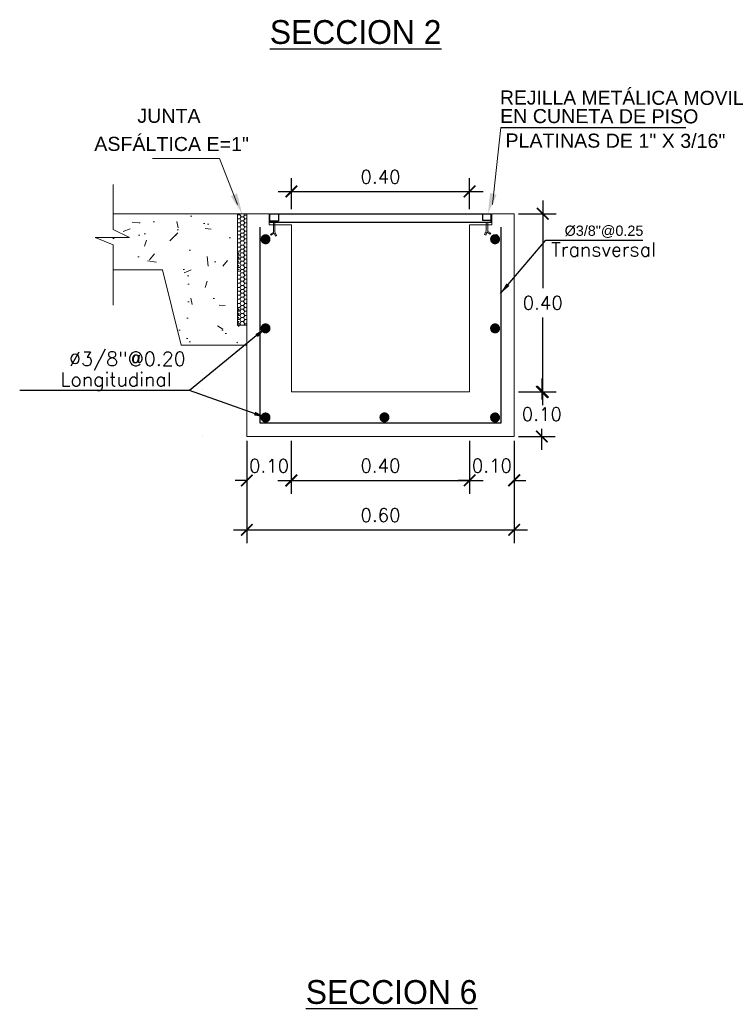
# Model space of a CAD drawing. Header units: millimetres. Extents: x -8931983 to 9630244, y 4 to 18563053.
# Tile 320 of 329: x 349714.82 to 349716.4, y 9282022.14 to 9282024.35. Entities that reach past the tile are written whole.
import ezdxf

# ---------------------------------------------------------------- set-up
doc = ezdxf.new("R2010")
doc.units = ezdxf.units.MM
doc.linetypes.add('ACAD_ISO02W100', pattern=[15, 12, -3])
doc.linetypes.add('DASHED2', pattern=[0.375, 0.25, -0.125])
for name, color, linetype, lineweight in [('0.2', 32, 'ACAD_ISO02W100', 0), ('cotas', 1, 'Continuous', 15), ('linea fina 01', 189, 'Continuous', 0), ('PROYECCIONES-INT', 1, 'DASHED2', 5), ('TEXTO', 255, 'Continuous', 5)]:
    doc.layers.add(name, color=color, linetype=linetype, lineweight=lineweight)
for name, color, linetype in [('ELEVACION-02', 2, 'Continuous'), ('ELEVACION-03', 3, 'Continuous'), ('TEX', 3, 'Continuous')]:
    doc.layers.add(name, color=color, linetype=linetype)
doc.styles.add('COTAS', font='arial.ttf')
doc.styles.add('MtXpl_Arial_Black', font='txt')
doc.styles.add('ROMANS', font='ROMANS.shx')
doc.styles.add('ROMANS-DIM', font='romans.shx')
doc.styles.add('VANO', font='swissl.ttf', dxfattribs={"height": 0.2})
doc.dimstyles.new('1-25V', dxfattribs={"dimscale": 0.2, "dimtxt": 0.18, "dimasz": 0.13, "dimexe": 0.18, "dimexo": 0.15, "dimgap": 0.1, "dimtad": 0, "dimtih": 1, "dimtoh": 1, "dimzin": 0, "dimdsep": 46, "dimtxsty": 'COTAS', "dimcen": 0.09, "dimadec": 0, "dimazin": 0, "dimtfac": 1, "dimtmove": 2, "dimatfit": 3, "dimfxl": 1, "dimtolj": 1, "dimtzin": 0, "dimarcsym": 0})
doc.dimstyles.new('20_METRIC  ARCHITECTURAL', dxfattribs={"dimscale": 0.2, "dimtxt": 0.03, "dimasz": 0.13, "dimexe": 0.15, "dimexo": 0.05, "dimgap": 0.09, "dimtad": 1, "dimtih": 1, "dimtoh": 1, "dimzin": 0, "dimdsep": 46, "dimtxsty": 'ROMANS-DIM', "dimblk": 'ARCHTICK', "dimcen": 2, "dimdle": 0.15, "dimclrd": 9, "dimclre": 9, "dimadec": 0, "dimazin": 0, "dimtfac": 1, "dimtix": 1, "dimtofl": 0, "dimtmove": 0, "dimatfit": 3, "dimfxl": 1, "dimfrac": 2, "dimtolj": 1, "dimtzin": 0, "dimarcsym": 0})

# ---------------------------------------------------------------- blocks, each defined once
blk = doc.blocks.new('TEXTO 2')
at = {"color": 172}
blk.add_line((0.0287838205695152, 0.1938861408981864), (0.4438699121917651, 0.1938861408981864), dxfattribs=at)
at = {"layer": 'linea fina 01', "ltscale": 0.1}
blk.add_line((0.0100357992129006, 0.0209258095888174), (0.0287838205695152, 0.1938861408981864), dxfattribs=at)
blk.add_solid([(0.0195963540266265, 0.042733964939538), (0, 0), (0.0046774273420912, 0.0467795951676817)], dxfattribs=at)
at = {"layer": '0.2', "color": 251, "true_color": 0x636466, "style": 'VANO'}
for s, height, oblique, p in [('REJILLA METÁLICA MOVIL', 0.0315000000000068, 359.9999999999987, (0.0269306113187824, 0.245234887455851, 3120.62335572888)), ('EN CUNETA DE PISO', 0.0314999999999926, 359.9999999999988, (0.0272835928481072, 0.2037045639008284, 3120.62335572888)), ('PLATINAS DE 1" X 3/16"', 0.0315000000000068, 359.9999999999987, (0.0392951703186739, 0.1487344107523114, -5186.962977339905))]:
    blk.add_text(s, height=height, rotation=359.8799999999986, dxfattribs=dict(at, oblique=oblique)).set_placement(p)
blk = doc.blocks.new('_ArchTick')
at = {"color": 0, "linetype": 'ByBlock', "const_width": 0.15}
blk.add_lwpolyline([(-0.5, -0.5), (0.5, 0.5)], dxfattribs=at)
blk = doc.blocks.new('*D3234')
at = {"color": 9, "lineweight": -2, "transparency": 16777216}
for p, q in [((349715.4264358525, 9282023.920063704), (349715.4264358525, 9282023.9901195)), ((349715.8264357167, 9282023.920063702), (349715.8264357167, 9282023.9901195)), ((349715.3964358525, 9282023.9601195), (349715.8564357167, 9282023.9601195))]:
    blk.add_line(p, q, dxfattribs=at)
at = {"layer": 'Defpoints', "color": 0, "lineweight": 30, "transparency": 16777216}
for p in [(349715.8264357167, 9282023.9601195), (349715.4264358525, 9282023.910063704), (349715.8264357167, 9282023.910063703)]:
    blk.add_point(p, dxfattribs=at)
at = {"color": 9, "lineweight": -2, "transparency": 16777216, "xscale": 0.026, "yscale": 0.026, "zscale": 0.026, "rotation": 180}
blk.add_blockref('_ArchTick', (349715.4264358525, 9282023.9601195), dxfattribs=at)
at = {"color": 9, "lineweight": -2, "transparency": 16777216, "xscale": 0.026, "yscale": 0.026, "zscale": 0.026}
blk.add_blockref('_ArchTick', (349715.8264357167, 9282023.9601195), dxfattribs=at)
at = {"color": 0, "lineweight": 0, "transparency": 16777216, "insert": (349715.6264357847, 9282023.9931195), "char_height": 0.03, "attachment_point": 5, "style": 'ROMANS-DIM'}
blk.add_mtext('\\A1;0.40', dxfattribs=at)
blk = doc.blocks.new('rejilla de metal')
at = {"layer": 'ELEVACION-02', "color": 1}
for p, q in [((-0.2483340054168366, 0), (-0.2483340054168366, 0.0199046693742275)), ((0.2483340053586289, 0.0053772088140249), (0.2483340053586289, 0.0199046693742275))]:
    blk.add_line(p, q, dxfattribs=at)
at = {"layer": 'ELEVACION-03', "color": 1}
for p, q in [((-0.2483340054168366, 0.0199046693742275), (0.2483340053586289, 0.0199046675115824)), ((-0.2289253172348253, 0.0031007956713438), (-0.2483340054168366, 0.0031007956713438)), ((0.2483340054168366, 0), (-0.2483340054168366, 0)), ((-0.2289253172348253, 0.0199046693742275), (-0.2289253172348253, 0.0031007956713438)), ((0.2289253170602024, 0.0199046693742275), (0.2289253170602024, 0.0053772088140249)), ((0.2289253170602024, 0.0053772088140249), (0.2483340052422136, 0.0053772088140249)), ((0.2483340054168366, 0), (0.2483340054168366, 0.0053772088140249))]:
    blk.add_line(p, q, dxfattribs=at)
at = {"layer": 'PROYECCIONES-INT', "ltscale": 0.3}
for p, q in [((-0.2402679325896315, -0.0218845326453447), (-0.2402679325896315, 0)), ((-0.2402679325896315, -0.0218845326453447), (-0.2402679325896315, 0)), ((-0.2371671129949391, -0.0203853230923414), (-0.2371671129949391, 0)), ((-0.2371671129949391, -0.0203853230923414), (-0.2371671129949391, 0)), ((0.2373829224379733, -0.0181089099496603), (0.2373829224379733, 0)), ((0.2373829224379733, -0.0181089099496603), (0.2373829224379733, 0)), ((0.2404837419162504, -0.0196081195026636), (0.2404837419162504, 0))]:
    blk.add_line(p, q, dxfattribs=at)
at = {"layer": 'PROYECCIONES-INT'}
for p, q in [((-0.2472569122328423, -0.0256648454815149), (-0.2402679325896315, -0.0218845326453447)), ((-0.2472569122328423, -0.0256648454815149), (-0.2402679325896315, -0.0218845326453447)), ((-0.2371671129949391, -0.0203853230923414), (-0.2334064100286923, -0.0286493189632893)), ((0.2373829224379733, -0.0181089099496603), (0.2336222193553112, -0.0263729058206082)), ((0.236206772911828, -0.0278319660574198), (0.2388575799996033, -0.0214651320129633)), ((0.2388575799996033, -0.0214651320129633), (0.2463461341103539, -0.0259749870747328)), ((0.2474727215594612, -0.0233884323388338), (0.2404837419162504, -0.0196081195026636)), ((0.2474727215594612, -0.0233884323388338), (0.2404837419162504, -0.0196081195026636)), ((-0.2461303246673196, -0.0282514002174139), (-0.2472569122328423, -0.0256648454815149)), ((-0.2461303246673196, -0.0282514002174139), (-0.2472569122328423, -0.0256648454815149)), ((-0.2386417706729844, -0.0237415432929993), (-0.2461303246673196, -0.0282514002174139)), ((-0.2386417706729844, -0.0237415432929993), (-0.2461303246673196, -0.0282514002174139)), ((-0.2359909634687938, -0.0301083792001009), (-0.2386417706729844, -0.0237415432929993)), ((-0.2359909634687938, -0.0301083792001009), (-0.2386417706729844, -0.0237415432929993)), ((-0.2334064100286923, -0.0286493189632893), (-0.2359909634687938, -0.0301083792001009)), ((-0.2334064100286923, -0.0286493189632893), (-0.2359909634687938, -0.0301083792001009)), ((0.2336222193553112, -0.0263729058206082), (0.236206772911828, -0.0278319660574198)), ((0.2463461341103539, -0.0259749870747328), (0.2474727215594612, -0.0233884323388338)), ((0.2463461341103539, -0.0259749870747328), (0.2474727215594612, -0.0233884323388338))]:
    blk.add_line(p, q, dxfattribs=at)
blk = doc.blocks.new('*D3235')
at = {"color": 9, "lineweight": -2, "transparency": 16777216}
for p, q in [((349715.3264358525, 9282023.400174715), (349715.3264358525, 9282023.170747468)), ((349715.9264358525, 9282023.400174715), (349715.9264358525, 9282023.170747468)), ((349715.2964358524, 9282023.20074747), (349715.9564358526, 9282023.20074747))]:
    blk.add_line(p, q, dxfattribs=at)
at = {"layer": 'Defpoints', "color": 0, "lineweight": 30, "transparency": 16777216}
for p in [(349715.3264358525, 9282023.410174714, 5186.962977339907), (349715.9264358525, 9282023.410174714, 5186.962977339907), (349715.9264358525, 9282023.20074747)]:
    blk.add_point(p, dxfattribs=at)
at = {"color": 9, "lineweight": -2, "transparency": 16777216, "xscale": 0.026, "yscale": 0.026, "zscale": 0.026, "rotation": 180}
blk.add_blockref('_ArchTick', (349715.3264358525, 9282023.20074747), dxfattribs=at)
at = {"color": 9, "lineweight": -2, "transparency": 16777216, "xscale": 0.026, "yscale": 0.026, "zscale": 0.026}
blk.add_blockref('_ArchTick', (349715.9264358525, 9282023.20074747), dxfattribs=at)
at = {"color": 0, "lineweight": 0, "transparency": 16777216, "insert": (349715.6264358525, 9282023.233747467), "char_height": 0.03, "attachment_point": 5, "style": 'ROMANS-DIM'}
blk.add_mtext('\\A1;0.60', dxfattribs=at)
blk = doc.blocks.new('*D3236')
at = {"color": 9, "lineweight": -2, "transparency": 16777216}
for p, q in [((349715.9904827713, 9282023.940174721), (349715.9904827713, 9282023.743174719)), ((349715.9364358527, 9282023.910174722), (349716.0204827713, 9282023.910174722)), ((349715.9904827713, 9282023.480174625), (349715.9904827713, 9282023.677174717)), ((349715.9364358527, 9282023.510174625), (349716.0204827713, 9282023.510174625))]:
    blk.add_line(p, q, dxfattribs=at)
at = {"layer": 'Defpoints', "color": 0, "lineweight": 30, "transparency": 16777216}
for p in [(349715.9264358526, 9282023.910174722, 5186.962977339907), (349715.9264358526, 9282023.510174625, 5186.962977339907), (349715.9904827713, 9282023.510174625)]:
    blk.add_point(p, dxfattribs=at)
at = {"color": 9, "lineweight": -2, "transparency": 16777216, "xscale": 0.026, "yscale": 0.026, "zscale": 0.026}
for p, rotation in [((349715.9904827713, 9282023.910174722), 90), ((349715.9904827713, 9282023.510174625), 270)]:
    blk.add_blockref('_ArchTick', p, dxfattribs=dict(at, rotation=rotation))
at = {"color": 0, "lineweight": 0, "transparency": 16777216, "insert": (349715.9904827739, 9282023.710174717), "char_height": 0.03, "attachment_point": 5, "style": 'ROMANS-DIM'}
blk.add_mtext('\\A1;0.40', dxfattribs=at)
blk = doc.blocks.new('*D3237')
at = {"color": 9, "lineweight": -2, "transparency": 16777216}
for p, q in [((349715.988492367, 9282023.540174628), (349715.988492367, 9282023.493174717)), ((349715.9364358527, 9282023.510174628), (349716.018492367, 9282023.510174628)), ((349715.988492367, 9282023.380174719), (349715.988492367, 9282023.427174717)), ((349715.9364358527, 9282023.410174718), (349716.018492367, 9282023.410174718))]:
    blk.add_line(p, q, dxfattribs=at)
at = {"layer": 'Defpoints', "color": 0, "lineweight": 30, "transparency": 16777216}
for p in [(349715.9264358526, 9282023.510174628), (349715.9264358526, 9282023.410174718), (349715.988492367, 9282023.410174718)]:
    blk.add_point(p, dxfattribs=at)
at = {"color": 9, "lineweight": -2, "transparency": 16777216, "xscale": 0.026, "yscale": 0.026, "zscale": 0.026}
for p, rotation in [((349715.988492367, 9282023.510174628), 90), ((349715.988492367, 9282023.410174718), 270)]:
    blk.add_blockref('_ArchTick', p, dxfattribs=dict(at, rotation=rotation))
at = {"color": 0, "lineweight": 0, "transparency": 16777216, "insert": (349715.9884923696, 9282023.460174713), "char_height": 0.03, "attachment_point": 5, "style": 'ROMANS-DIM'}
blk.add_mtext('\\A1;0.10', dxfattribs=at)
blk = doc.blocks.new('*D3238')
at = {"color": 9, "lineweight": -2, "transparency": 16777216}
for p, q in [((349715.3264358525, 9282023.400174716), (349715.3264358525, 9282023.281324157)), ((349715.4261562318, 9282023.400174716), (349715.4261562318, 9282023.281324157)), ((349715.3264358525, 9282023.311324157), (349715.3004358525, 9282023.311324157)), ((349715.4261562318, 9282023.311324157), (349715.4521562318, 9282023.311324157))]:
    blk.add_line(p, q, dxfattribs=at)
at = {"layer": 'Defpoints', "color": 0, "lineweight": 30, "transparency": 16777216}
for p in [(349715.3264358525, 9282023.410174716, 5186.962977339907), (349715.4261562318, 9282023.410174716, 5186.962977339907), (349715.4261562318, 9282023.311324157)]:
    blk.add_point(p, dxfattribs=at)
at = {"color": 9, "lineweight": -2, "transparency": 16777216, "xscale": 0.026, "yscale": 0.026, "zscale": 0.026}
blk.add_blockref('_ArchTick', (349715.3264358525, 9282023.311324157), dxfattribs=at)
at = {"color": 9, "lineweight": -2, "transparency": 16777216, "xscale": 0.026, "yscale": 0.026, "zscale": 0.026, "rotation": 180}
blk.add_blockref('_ArchTick', (349715.4261562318, 9282023.311324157), dxfattribs=at)
at = {"color": 0, "lineweight": 0, "transparency": 16777216, "insert": (349715.3762960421, 9282023.344324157), "char_height": 0.03, "attachment_point": 5, "style": 'ROMANS-DIM'}
blk.add_mtext('\\A1;0.10', dxfattribs=at)
blk = doc.blocks.new('*D3239')
at = {"color": 9, "lineweight": -2, "transparency": 16777216}
for p, q in [((349715.4261562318, 9282023.400174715), (349715.4261562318, 9282023.281745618)), ((349715.8264358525, 9282023.400174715), (349715.8264358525, 9282023.281745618)), ((349715.3961562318, 9282023.311745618), (349715.8564358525, 9282023.311745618))]:
    blk.add_line(p, q, dxfattribs=at)
at = {"layer": 'Defpoints', "color": 0, "lineweight": 30, "transparency": 16777216}
for p in [(349715.4261562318, 9282023.410174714, 10373.92595467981), (349715.8264358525, 9282023.410174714, 5186.962977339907), (349715.8264358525, 9282023.311745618)]:
    blk.add_point(p, dxfattribs=at)
at = {"color": 9, "lineweight": -2, "transparency": 16777216, "xscale": 0.026, "yscale": 0.026, "zscale": 0.026, "rotation": 180}
blk.add_blockref('_ArchTick', (349715.4261562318, 9282023.311745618), dxfattribs=at)
at = {"color": 9, "lineweight": -2, "transparency": 16777216, "xscale": 0.026, "yscale": 0.026, "zscale": 0.026}
blk.add_blockref('_ArchTick', (349715.8264358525, 9282023.311745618), dxfattribs=at)
at = {"color": 0, "lineweight": 0, "transparency": 16777216, "insert": (349715.6262960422, 9282023.344745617), "char_height": 0.03, "attachment_point": 5, "style": 'ROMANS-DIM'}
blk.add_mtext('\\A1;0.40', dxfattribs=at)
blk = doc.blocks.new('*D3240')
at = {"color": 9, "lineweight": -2, "transparency": 16777216}
for p, q in [((349715.8264358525, 9282023.400174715), (349715.8264358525, 9282023.281745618)), ((349715.9264358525, 9282023.400174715), (349715.9264358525, 9282023.281745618)), ((349715.8264358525, 9282023.311745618), (349715.8004358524, 9282023.311745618)), ((349715.9264358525, 9282023.311745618), (349715.9524358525, 9282023.311745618))]:
    blk.add_line(p, q, dxfattribs=at)
at = {"layer": 'Defpoints', "color": 0, "lineweight": 30, "transparency": 16777216}
for p in [(349715.8264358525, 9282023.410174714, 5186.962977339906), (349715.9264358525, 9282023.410174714, 5186.962977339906), (349715.9264358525, 9282023.311745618)]:
    blk.add_point(p, dxfattribs=at)
at = {"color": 9, "lineweight": -2, "transparency": 16777216, "xscale": 0.026, "yscale": 0.026, "zscale": 0.026}
blk.add_blockref('_ArchTick', (349715.8264358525, 9282023.311745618), dxfattribs=at)
at = {"color": 9, "lineweight": -2, "transparency": 16777216, "xscale": 0.026, "yscale": 0.026, "zscale": 0.026, "rotation": 180}
blk.add_blockref('_ArchTick', (349715.9264358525, 9282023.311745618), dxfattribs=at)
at = {"color": 0, "lineweight": 0, "transparency": 16777216, "insert": (349715.8764358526, 9282023.344745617), "char_height": 0.03, "attachment_point": 5, "style": 'ROMANS-DIM'}
blk.add_mtext('\\A1;0.10', dxfattribs=at)
blk = doc.blocks.new('TEXTO 1')
at = {"layer": 'linea fina 01', "ltscale": 0.1}
for p, q in [((-0.0508167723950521, 0.1241394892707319), (-0.2010398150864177, 0.1241394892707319)), ((-0.0100357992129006, 0.0209258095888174), (-0.0508167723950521, 0.1241394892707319))]:
    blk.add_line(p, q, dxfattribs=at)
blk.add_solid([(-0.02553807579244, 0.0394717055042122), (0, 0), (-0.0113560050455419, 0.0456207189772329)], dxfattribs=at)
at = {"layer": '0.2', "color": 251, "true_color": 0x636466, "style": 'VANO', "oblique": 359.9999999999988}
for s, p in [('JUNTA', (-0.235123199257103, 0.2039847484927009, -5186.962977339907)), ('ASFÁLTICA E=1"', (-0.331776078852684, 0.1410587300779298, -5186.962977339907))]:
    blk.add_text(s, height=0.0314999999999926, rotation=359.8799999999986, dxfattribs=at).set_placement(p)
blk = doc.blocks.new('junta asfaltica')
at = {"lineweight": 0}
h = blk.add_hatch(dxfattribs=at)
h.set_pattern_fill('AR-CONC', scale=0.01, style=0)
h.set_pattern_definition([(50, (-0.1189008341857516, -0.0700673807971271), (0.1639662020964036, -0.0143451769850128), [0.017145, -0.188595]), (355, (-0.1189008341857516, -0.0700673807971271), (-0.0317190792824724, 0.1719511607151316), [0.013716, -0.150876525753]), (100.4514446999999, (-0.1052370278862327, -0.0712628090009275), (0.1322471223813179, 0.1576059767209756), [0.01457100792, -0.1602812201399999]), (46.1842, (-0.1189008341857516, -0.0243473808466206), (0.2439711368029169, -0.0378380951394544), [0.0257175, -0.2828925]), (96.6355576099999, (-0.0985699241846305, -0.0275005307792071), (0.2136637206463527, 0.2226835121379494), [0.021856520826, -0.240422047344]), (351.18415117, (-0.1189008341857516, -0.0243473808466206), (0.2136637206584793, 0.2226835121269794), [0.020573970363, -0.226313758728]), (21, (-0.0960408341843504, -0.0357773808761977), (0.1364529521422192, -0.0920386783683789), [0.017145, -0.188595]), (326, (-0.0960408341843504, -0.0357773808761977), (0.0556218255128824, 0.1657691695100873), [0.013716, -0.150876]), (71.45144499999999, (-0.0846697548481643, -0.0434472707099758), (0.1920747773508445, 0.0737304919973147), [0.01457100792, -0.16028094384]), (37.5, (-0.1189008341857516, -0.0700673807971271), (0.0027797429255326, 0.0760995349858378), [0, -0.1490472, 0, -0.153162, 0, -0.1514475]), (7.499999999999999, (-0.1189008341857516, -0.0700673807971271), (0.0601376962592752, 0.0901625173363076), [0, -0.0873252, 0, -0.1456182, 0, -0.0577215]), (327.5, (-0.1698786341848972, -0.0700673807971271), (0.1220315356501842, -0.0051558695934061), [0, -0.05715, 0, -0.178308, 0, -0.236601]), (317.5, (-0.1927386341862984, -0.0700673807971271), (0.1333162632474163, 0.0228838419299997), [0, -0.074295, 0, -0.1184148, 0, -0.168021])])
h.paths.add_polyline_path([(-0.0210516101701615, 2.68221356e-08), (-0.2996047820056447, 2.68221356e-08), (-0.2996047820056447, -0.0354425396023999), (-0.2629513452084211, -0.0536842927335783), (-0.3405718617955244, -0.0536842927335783), (-0.2996047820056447, -0.0698087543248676), (-0.2996047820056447, -0.1263088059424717), (-0.1894634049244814, -0.1263088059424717), (-0.1473604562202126, -0.2947206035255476), (-0.0210516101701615, -0.2947206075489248)])
h = blk.add_hatch(dxfattribs=at)
h.set_pattern_fill('HONEY', scale=0.0187124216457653, angle=180, style=0)
h.set_pattern_definition([(360, (-1344.435306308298, 712.0165321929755), (0.0080206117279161, -0.0046307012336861), [0.0053470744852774, -0.0106941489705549]), (240, (-1344.435306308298, 712.0165321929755), (-0.0080206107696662, -0.0046307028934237), [0.0053470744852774, -0.0106941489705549]), (300, (-1344.435306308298, 712.0165321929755), (9.5825e-10, -0.0092614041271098), [-0.0106941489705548, 0.0053470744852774])])
h.paths.add_polyline_path([(-0.0210514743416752, -0.0843195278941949), (-0.0210514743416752, -0.1264220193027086), (-0.0160414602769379, -0.1264220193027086), (-0.0160414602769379, -0.0843195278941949)])
h = blk.add_hatch(dxfattribs=at)
h.set_pattern_fill('HONEY', scale=0.0187124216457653, angle=180, style=0)
h.set_pattern_definition([(360, (-1344.435306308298, 711.8902233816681), (0.0080206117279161, -0.0046307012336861), [0.0053470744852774, -0.0106941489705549]), (240, (-1344.435306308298, 711.8902233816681), (-0.0080206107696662, -0.0046307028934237), [0.0053470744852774, -0.0106941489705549]), (300, (-1344.435306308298, 711.8902233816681), (9.5825e-10, -0.0092614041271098), [-0.0106941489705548, 0.0053470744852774])])
h.paths.add_polyline_path([(-0.0210514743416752, -0.2106283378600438), (-0.0210514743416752, -0.2527308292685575), (-0.0160414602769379, -0.2527308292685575), (-0.0160414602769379, -0.2106283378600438)])
at = {"color": 7, "linetype": 'ByBlock', "lineweight": 0}
for p, q in [((-0.2996047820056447, 0.0657418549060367), (-0.2996047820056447, -0.0354425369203)), ((-0.2996047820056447, -0.0354425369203), (-0.2629513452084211, -0.0536842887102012)), ((-0.2629513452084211, -0.0536842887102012), (-0.3405718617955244, -0.0536842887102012)), ((-0.3405718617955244, -0.0536842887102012), (-0.2996047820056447, -0.0698087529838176)), ((-0.2996047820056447, -0.0698087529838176), (-0.2996047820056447, -0.2053593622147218))]:
    blk.add_line(p, q, dxfattribs=at)
at = {"color": 7, "lineweight": 0}
for p, q in [((-0.2996047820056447, 2.81631856e-08), (-0.0210516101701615, 2.81631856e-08)), ((-0.0210514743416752, 0), (0, 0)), ((-0.0210514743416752, 0), (-0.0210514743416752, -0.25)), ((-0.0066348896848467, 0), (-0.0049328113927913, -0.0029480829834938)), ((-1.357866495e-07, -0.2947206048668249), (-1.357866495e-07, 0)), ((-0.0210515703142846, -0.010682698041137), (-0.0205355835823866, -0.0115764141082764)), ((-0.020682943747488, -0.0112982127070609), (-0.0210515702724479, -0.0119366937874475)), ((-0.0210515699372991, -0.0199441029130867), (-0.0205355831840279, -0.0208378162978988)), ((-0.0206829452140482, -0.0205596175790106), (-0.0210515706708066, -0.0211980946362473)), ((-0.0148197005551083, -0.0027724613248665), (-0.0210514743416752, -0.0027724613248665)), ((-0.0203683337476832, -0.0113096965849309), (-0.0150212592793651, -0.0113096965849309)), ((-0.0203683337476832, -0.0205710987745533), (-0.0150212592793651, -0.0205710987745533)), ((-0.0126623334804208, -0.0066675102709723), (-0.0153358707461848, -0.0112982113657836)), ((-0.0126623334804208, -0.0159289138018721), (-0.0153358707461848, -0.0205596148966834)), ((-0.0151885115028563, -0.0115764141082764), (-0.0125149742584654, -0.0162071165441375)), ((-0.0151885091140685, -0.0208378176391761), (-0.0125149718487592, -0.0254685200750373)), ((-0.0148361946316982, -0.0029252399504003), (-0.0125149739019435, -0.0069457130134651)), ((-0.0123477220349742, -0.0066789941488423), (-0.0070006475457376, -0.0066789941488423)), ((-0.0123477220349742, -0.0159403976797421), (-0.0070006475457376, -0.0159403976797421)), ((-0.0051546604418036, -0.0029252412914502), (-0.0073152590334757, -0.0066675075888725)), ((-0.0046417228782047, -0.0112982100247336), (-0.0073152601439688, -0.0159289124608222)), ((-0.0046417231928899, -0.0205596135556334), (-0.0073152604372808, -0.0251903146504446)), ((-0.0071679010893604, -0.0069457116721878), (-0.0044943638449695, -0.0115764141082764)), ((-0.0071678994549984, -0.0162071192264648), (-0.004494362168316, -0.0208378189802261)), ((-0.0051235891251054, -0.0029047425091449), (2.09184e-11, -0.0029047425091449)), ((-0.0043271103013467, -0.0113096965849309), (-9.55119503e-08, -0.0113096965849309)), ((-0.0043271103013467, -0.0205710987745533), (-9.55119503e-08, -0.0205710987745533)), ((-0.0210515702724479, -0.0292055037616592), (-0.0205355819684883, -0.0300992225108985)), ((-0.0206829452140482, -0.0298210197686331), (-0.0210515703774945, -0.0304594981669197)), ((-0.0210515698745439, -0.038466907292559), (-0.0205355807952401, -0.0393606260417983)), ((-0.0206829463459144, -0.0390824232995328), (-0.0210515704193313, -0.0397208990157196)), ((-0.0203683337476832, -0.0298325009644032), (-0.0150212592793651, -0.0298325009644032)), ((-0.0203683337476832, -0.0390939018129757), (-0.0150212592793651, -0.0390939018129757)), ((-0.012662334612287, -0.0251903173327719), (-0.0153358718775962, -0.0298210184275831)), ((-0.012662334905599, -0.0344517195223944), (-0.0153358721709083, -0.0390824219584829)), ((-0.0151885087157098, -0.0300992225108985), (-0.0125149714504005, -0.0347299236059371)), ((-0.0151885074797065, -0.0393606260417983), (-0.0125149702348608, -0.0439913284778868)), ((-0.0125149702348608, -0.0439913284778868), (-0.014899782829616, -0.0475884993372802)), ((-0.0123477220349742, -0.0252017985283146), (-0.0070006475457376, -0.0252017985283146)), ((-0.0123477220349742, -0.0344632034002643), (-0.0070006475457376, -0.0344632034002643)), ((-0.0123477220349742, -0.0437246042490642), (-0.0070006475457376, -0.0437246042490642)), ((-0.0046417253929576, -0.0298210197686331), (-0.0073152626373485, -0.0344517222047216)), ((-0.0046417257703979, -0.0390824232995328), (-0.0073152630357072, -0.043713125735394)), ((-0.0071678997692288, -0.0254685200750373), (-0.0044943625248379, -0.0300992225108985)), ((-0.007167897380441, -0.034729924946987), (-0.004494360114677, -0.0393606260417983)), ((-0.0069412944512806, -0.0439446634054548), (-0.0051814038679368, -0.0474320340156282)), ((-0.0043271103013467, -0.0298325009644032), (-9.55537871e-08, -0.0298325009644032)), ((-0.0043271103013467, -0.0390939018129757), (-9.55537871e-08, -0.0390939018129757)), ((-0.0210515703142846, -0.0557221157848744), (-0.0205355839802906, -0.0566158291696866)), ((-0.020682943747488, -0.056337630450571), (-0.0210515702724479, -0.056976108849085)), ((-0.0210515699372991, -0.0649835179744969), (-0.0205355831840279, -0.0658772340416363)), ((-0.0206829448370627, -0.0655990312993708), (-0.0210515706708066, -0.0662375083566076)), ((-0.0149139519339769, -0.0477837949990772), (-0.0206632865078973, -0.0477837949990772)), ((-0.0203683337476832, -0.056349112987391), (-0.0150212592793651, -0.056349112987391)), ((-0.0203683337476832, -0.0656105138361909), (-0.0150212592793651, -0.0656105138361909)), ((-0.0126623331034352, -0.0517069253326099), (-0.0153358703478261, -0.0563376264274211)), ((-0.0126623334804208, -0.0609683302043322), (-0.0153358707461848, -0.0655990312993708)), ((-0.0151885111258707, -0.0566158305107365), (-0.0125149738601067, -0.061246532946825)), ((-0.015188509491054, -0.0658772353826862), (-0.0125149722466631, -0.0705079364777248)), ((-0.0148361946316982, -0.0479646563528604), (-0.0125149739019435, -0.0519851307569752)), ((-0.0123477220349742, -0.0517184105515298), (-0.0070006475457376, -0.0517184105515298)), ((-0.0123477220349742, -0.0609798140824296), (-0.0070006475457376, -0.0609798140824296)), ((-0.0051546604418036, -0.0479646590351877), (-0.0073152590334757, -0.0517069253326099)), ((-0.0046417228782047, -0.0563376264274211), (-0.0073152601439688, -0.0609683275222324)), ((-0.0046417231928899, -0.0655990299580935), (-0.0073152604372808, -0.0702297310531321)), ((-0.0071679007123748, -0.0519851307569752), (-0.0044943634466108, -0.0566158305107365)), ((-0.0071678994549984, -0.061246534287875), (-0.004494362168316, -0.0658772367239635)), ((-0.0052986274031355, -0.0476877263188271), (2.09184e-11, -0.0476877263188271)), ((-0.0043271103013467, -0.056349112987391), (-9.55119503e-08, -0.056349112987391)), ((-0.0043271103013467, -0.0656105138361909), (-9.55119503e-08, -0.0656105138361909)), ((-0.0210515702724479, -0.0742449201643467), (-0.0205355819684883, -0.075138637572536)), ((-0.0206829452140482, -0.0748604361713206), (-0.0210515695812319, -0.0754989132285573)), ((-0.0210515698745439, -0.0835063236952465), (-0.0206477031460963, -0.0842058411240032)), ((-0.0206829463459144, -0.084121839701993), (-0.0207314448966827, -0.0842058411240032)), ((-0.0203683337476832, -0.0748719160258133), (-0.0150212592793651, -0.0748719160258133)), ((-0.0203683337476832, -0.0841333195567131), (-0.0150212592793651, -0.0841333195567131)), ((-0.012662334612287, -0.0702297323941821), (-0.0153358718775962, -0.0748604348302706)), ((-0.012662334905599, -0.0794911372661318), (-0.0153358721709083, -0.0841218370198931)), ((-0.0126623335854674, -0.088061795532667), (-0.0153358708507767, -0.0926924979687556)), ((-0.0151885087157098, -0.075138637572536), (-0.0125149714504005, -0.0797693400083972)), ((-0.0148361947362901, -0.0843195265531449), (-0.0125149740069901, -0.0883399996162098)), ((-0.0123477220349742, -0.0702412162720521), (-0.0070006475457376, -0.0702412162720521)), ((-0.0123477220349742, -0.0795026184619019), (-0.0070006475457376, -0.0795026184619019)), ((-0.0123477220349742, -0.088073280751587), (-0.0070006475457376, -0.088073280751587)), ((-0.0046417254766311, -0.0748604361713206), (-0.0073152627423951, -0.0794911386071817)), ((-0.0051546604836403, -0.0843195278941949), (-0.0073152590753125, -0.0880617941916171)), ((-0.0071678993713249, -0.0705079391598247), (-0.0044943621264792, -0.075138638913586)), ((-0.0071678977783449, -0.0797693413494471), (-0.0046064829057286, -0.0842058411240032)), ((-0.0071679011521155, -0.0883399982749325), (-0.0044943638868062, -0.0929706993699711)), ((-0.0043271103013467, -0.0748719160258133), (-9.55537871e-08, -0.0748719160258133)), ((-0.0043271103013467, -0.0841333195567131), (-9.55537871e-08, -0.0841333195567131)), ((-0.0210515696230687, -0.0920769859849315), (-0.0205355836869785, -0.092970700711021)), ((-0.0206829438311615, -0.0926924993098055), (-0.0210515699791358, -0.0933309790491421)), ((-0.0210515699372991, -0.1013383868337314), (-0.0205355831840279, -0.1022321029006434)), ((-0.0206829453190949, -0.101953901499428), (-0.0210515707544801, -0.1025923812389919)), ((-0.0203683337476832, -0.0927039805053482), (-0.0150212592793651, -0.0927039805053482)), ((-0.0203683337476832, -0.101965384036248), (-0.0150212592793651, -0.101965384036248)), ((-0.0126623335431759, -0.0973232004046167), (-0.0153358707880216, -0.101953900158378)), ((-0.0126623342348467, -0.1065846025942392), (-0.0153358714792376, -0.1112153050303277)), ((-0.015188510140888, -0.092970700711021), (-0.0125149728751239, -0.0976014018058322)), ((-0.015188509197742, -0.1022321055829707), (-0.0125149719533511, -0.1068628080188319)), ((-0.0123477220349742, -0.0973346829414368), (-0.0070006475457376, -0.0973346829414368)), ((-0.0123477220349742, -0.1065960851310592), (-0.0070006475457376, -0.1065960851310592)), ((-0.0046417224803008, -0.0926924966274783), (-0.0073152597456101, -0.0973231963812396)), ((-0.0046417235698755, -0.1019538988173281), (-0.0073152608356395, -0.1065846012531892)), ((-0.0071678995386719, -0.0976014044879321), (-0.0044943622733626, -0.1022321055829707)), ((-0.0071678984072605, -0.1068628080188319), (-0.0044943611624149, -0.1114935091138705)), ((-0.0043271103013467, -0.0927039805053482), (-9.55119503e-08, -0.0927039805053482)), ((-0.0043271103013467, -0.101965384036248), (-9.55119503e-08, -0.101965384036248)), ((-0.1894634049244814, -0.1263088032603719), (-0.2996047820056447, -0.1263088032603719)), ((-0.1473604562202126, -0.2947206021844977), (-0.1894634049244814, -0.1263088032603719)), ((-0.0210515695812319, -0.1105997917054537), (-0.0205355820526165, -0.1114935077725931)), ((-0.0206829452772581, -0.1112153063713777), (-0.0210515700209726, -0.1118537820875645)), ((-0.0210515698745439, -0.1198611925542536), (-0.0205355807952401, -0.1207549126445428)), ((-0.0206829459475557, -0.1204767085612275), (-0.0210515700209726, -0.121115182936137)), ((-0.0148197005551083, -0.1290812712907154), (-0.0210514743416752, -0.1290812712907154)), ((-0.0203683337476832, -0.1112267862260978), (-0.0150212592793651, -0.1112267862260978)), ((-0.0203683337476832, -0.1204881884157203), (-0.0150212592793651, -0.1204881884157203)), ((-0.0126623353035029, -0.115846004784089), (-0.015335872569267, -0.1204767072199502)), ((-0.0151885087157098, -0.1114935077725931), (-0.0125149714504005, -0.1161242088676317)), ((-0.0151885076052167, -0.1207549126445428), (-0.0125149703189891, -0.1253856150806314)), ((-0.0148361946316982, -0.1292340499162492), (-0.0125149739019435, -0.133254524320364)), ((-0.0129228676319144, -0.1255586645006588), (-0.0148348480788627, -0.1288070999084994)), ((-0.0123477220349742, -0.115857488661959), (-0.0070006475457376, -0.115857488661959)), ((-0.0123477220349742, -0.1251188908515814), (-0.0070006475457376, -0.1251188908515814)), ((-0.0073218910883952, -0.1251188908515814), (-0.0049328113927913, -0.1292568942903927)), ((-0.0046417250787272, -0.1112153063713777), (-0.0073152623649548, -0.115846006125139)), ((-0.0046417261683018, -0.1204767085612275), (-0.0073152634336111, -0.1251074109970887)), ((-0.0051546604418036, -0.1292340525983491), (-0.0073152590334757, -0.1329763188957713)), ((-0.0071678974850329, -0.1161242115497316), (-0.0044943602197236, -0.1207549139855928)), ((-0.0051235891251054, -0.1292135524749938), (2.09184e-11, -0.1292135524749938)), ((-0.0043271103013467, -0.1112267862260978), (-9.55537871e-08, -0.1112267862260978)), ((-0.0043271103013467, -0.1204881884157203), (-9.55537871e-08, -0.1204881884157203)), ((-0.0210515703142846, -0.1369915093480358), (-0.0205355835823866, -0.1378852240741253)), ((-0.020682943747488, -0.1376070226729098), (-0.0210515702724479, -0.1382455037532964)), ((-0.0210515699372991, -0.1462529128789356), (-0.0205355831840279, -0.1471466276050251)), ((-0.0206829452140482, -0.1468684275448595), (-0.0210515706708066, -0.1475069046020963)), ((-0.0203683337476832, -0.1376185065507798), (-0.0150212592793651, -0.1376185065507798)), ((-0.0203683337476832, -0.1468799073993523), (-0.0150212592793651, -0.1468799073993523)), ((-0.0126623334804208, -0.1329763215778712), (-0.0153358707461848, -0.1376070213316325)), ((-0.0126623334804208, -0.142237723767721), (-0.0153358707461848, -0.1468684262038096)), ((-0.012662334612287, -0.1514991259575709), (-0.0153358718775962, -0.156129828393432)), ((-0.0151885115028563, -0.1378852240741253), (-0.0125149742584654, -0.1425159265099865)), ((-0.0151885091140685, -0.147146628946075), (-0.0125149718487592, -0.1517773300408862)), ((-0.0123477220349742, -0.1329878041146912), (-0.0070006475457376, -0.1329878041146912)), ((-0.0123477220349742, -0.1422492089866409), (-0.0070006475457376, -0.1422492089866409)), ((-0.0123477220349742, -0.1515106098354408), (-0.0070006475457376, -0.1515106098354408)), ((-0.0046417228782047, -0.1376070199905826), (-0.0073152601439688, -0.1422377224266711)), ((-0.0046417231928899, -0.1468684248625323), (-0.0073152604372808, -0.1514991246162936)), ((-0.0071679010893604, -0.1332545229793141), (-0.0044943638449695, -0.1378852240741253)), ((-0.0071678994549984, -0.1425159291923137), (-0.004494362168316, -0.1471466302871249)), ((-0.0071678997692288, -0.1517773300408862), (-0.0044943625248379, -0.1564080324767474)), ((-0.0043271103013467, -0.1376185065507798), (-9.55119503e-08, -0.1376185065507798)), ((-0.0043271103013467, -0.1468799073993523), (-9.55119503e-08, -0.1468799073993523)), ((-0.0210515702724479, -0.1555143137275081), (-0.0205355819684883, -0.1564080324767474)), ((-0.0206829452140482, -0.156129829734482), (-0.0210515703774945, -0.156768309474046)), ((-0.0210515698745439, -0.1647757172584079), (-0.0205355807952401, -0.1656694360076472)), ((-0.0206829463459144, -0.1653912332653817), (-0.0210515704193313, -0.1660297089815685)), ((-0.0149139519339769, -0.1740926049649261), (-0.0206632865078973, -0.1740926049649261)), ((-0.0203683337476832, -0.1561413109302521), (-0.0150212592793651, -0.1561413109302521)), ((-0.0203683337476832, -0.1654027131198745), (-0.0150212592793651, -0.1654027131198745)), ((-0.012662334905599, -0.1607605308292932), (-0.0153358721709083, -0.1653912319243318)), ((-0.0151885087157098, -0.1564080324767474), (-0.0125149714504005, -0.1610387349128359)), ((-0.0151885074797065, -0.1656694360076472), (-0.0125149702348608, -0.1703001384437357)), ((-0.0125149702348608, -0.1703001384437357), (-0.014899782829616, -0.1738973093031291)), ((-0.0148361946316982, -0.1742734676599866), (-0.0125149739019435, -0.1782939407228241)), ((-0.0123477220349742, -0.1607720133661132), (-0.0070006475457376, -0.1607720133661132)), ((-0.0123477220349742, -0.1700334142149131), (-0.0070006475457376, -0.1700334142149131)), ((-0.0046417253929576, -0.156129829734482), (-0.0073152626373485, -0.1607605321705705)), ((-0.0046417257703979, -0.1653912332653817), (-0.0073152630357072, -0.1700219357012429)), ((-0.0051546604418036, -0.1742734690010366), (-0.0073152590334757, -0.1780157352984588)), ((-0.007167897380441, -0.1610387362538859), (-0.004494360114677, -0.1656694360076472)), ((-0.0069412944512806, -0.1702534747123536), (-0.0051814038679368, -0.1737408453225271)), ((-0.0052986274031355, -0.173996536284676), (2.09184e-11, -0.173996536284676)), ((-0.0043271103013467, -0.1561413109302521), (-9.55537871e-08, -0.1561413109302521)), ((-0.0043271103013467, -0.1654027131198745), (-9.55537871e-08, -0.1654027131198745)), ((-0.0210515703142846, -0.1820309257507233), (-0.0205355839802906, -0.1829246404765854)), ((-0.020682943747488, -0.1826464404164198), (-0.0210515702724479, -0.1832849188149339)), ((-0.0210515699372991, -0.1912923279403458), (-0.0205355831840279, -0.1921860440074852)), ((-0.0206829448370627, -0.1919078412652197), (-0.0210515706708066, -0.1925463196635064)), ((-0.0203683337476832, -0.1826579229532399), (-0.0150212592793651, -0.1826579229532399)), ((-0.0203683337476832, -0.1919193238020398), (-0.0150212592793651, -0.1919193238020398)), ((-0.0126623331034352, -0.1780157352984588), (-0.0153358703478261, -0.18264643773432)), ((-0.0126623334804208, -0.1872771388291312), (-0.0153358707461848, -0.1919078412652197)), ((-0.012662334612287, -0.1965385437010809), (-0.0153358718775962, -0.2011692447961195)), ((-0.0151885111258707, -0.1829246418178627), (-0.0125149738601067, -0.1875553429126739)), ((-0.015188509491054, -0.1921860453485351), (-0.0125149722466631, -0.1968167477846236)), ((-0.0123477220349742, -0.1780272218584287), (-0.0070006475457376, -0.1780272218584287)), ((-0.0123477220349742, -0.1872886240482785), (-0.0070006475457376, -0.1872886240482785)), ((-0.0123477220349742, -0.196550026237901), (-0.0070006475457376, -0.196550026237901)), ((-0.0046417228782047, -0.18264643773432), (-0.0073152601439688, -0.1872771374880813)), ((-0.0046417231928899, -0.1919078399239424), (-0.0073152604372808, -0.196538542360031)), ((-0.0071679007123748, -0.1782939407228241), (-0.0044943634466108, -0.1829246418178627)), ((-0.0071678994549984, -0.1875553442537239), (-0.004494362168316, -0.1921860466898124)), ((-0.0071678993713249, -0.1968167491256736), (-0.0044943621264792, -0.2014474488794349)), ((-0.0043271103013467, -0.1826579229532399), (-9.55119503e-08, -0.1826579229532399)), ((-0.0043271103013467, -0.1919193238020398), (-9.55119503e-08, -0.1919193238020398)), ((-0.0210515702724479, -0.2005537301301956), (-0.0205355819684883, -0.2014474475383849)), ((-0.0206829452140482, -0.2011692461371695), (-0.0210515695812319, -0.2018077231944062)), ((-0.0210515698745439, -0.2098151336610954), (-0.0206477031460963, -0.2105146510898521)), ((-0.0210515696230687, -0.2183857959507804), (-0.0205355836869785, -0.2192795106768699)), ((-0.0206829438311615, -0.2190013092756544), (-0.0210515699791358, -0.219639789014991)), ((-0.0206829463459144, -0.2104306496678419), (-0.0207314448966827, -0.2105146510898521)), ((-0.0203683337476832, -0.2011807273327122), (-0.0150212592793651, -0.2011807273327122)), ((-0.0203683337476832, -0.210442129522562), (-0.0150212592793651, -0.210442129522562)), ((-0.0203683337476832, -0.2190127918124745), (-0.0150212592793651, -0.2190127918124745)), ((-0.012662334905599, -0.2057999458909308), (-0.0153358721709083, -0.2104306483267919)), ((-0.0126623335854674, -0.2143706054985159), (-0.0153358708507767, -0.2190013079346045)), ((-0.0151885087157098, -0.2014474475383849), (-0.0125149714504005, -0.2060781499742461)), ((-0.015188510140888, -0.2192795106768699), (-0.0125149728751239, -0.2239102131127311)), ((-0.0148361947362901, -0.2106283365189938), (-0.0125149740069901, -0.2146488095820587)), ((-0.0123477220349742, -0.2058114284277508), (-0.0070006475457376, -0.2058114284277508)), ((-0.0123477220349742, -0.2143820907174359), (-0.0070006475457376, -0.2143820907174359)), ((-0.0046417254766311, -0.2011692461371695), (-0.0073152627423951, -0.2057999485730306)), ((-0.0051546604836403, -0.2106283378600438), (-0.0073152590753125, -0.214370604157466)), ((-0.0046417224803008, -0.2190013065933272), (-0.0073152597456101, -0.2236320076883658)), ((-0.0071678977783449, -0.206078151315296), (-0.0046064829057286, -0.2105146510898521)), ((-0.0071679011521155, -0.2146488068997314), (-0.0044943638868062, -0.21927950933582)), ((-0.0043271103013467, -0.2011807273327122), (-9.55537871e-08, -0.2011807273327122)), ((-0.0043271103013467, -0.210442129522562), (-9.55537871e-08, -0.210442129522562)), ((-0.0043271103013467, -0.2190127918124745), (-9.55119503e-08, -0.2190127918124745)), ((-0.0210515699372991, -0.2276471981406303), (-0.0205355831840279, -0.2285409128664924)), ((-0.0206829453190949, -0.2282627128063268), (-0.0210515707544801, -0.2289011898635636)), ((-0.0210515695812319, -0.2369086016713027), (-0.0205355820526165, -0.2378023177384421)), ((-0.0206829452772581, -0.2375241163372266), (-0.0210515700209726, -0.2381625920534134)), ((-0.0203683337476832, -0.2282741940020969), (-0.0150212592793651, -0.2282741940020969)), ((-0.0203683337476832, -0.2375355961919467), (-0.0150212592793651, -0.2375355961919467)), ((-0.0126623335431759, -0.2236320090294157), (-0.0153358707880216, -0.2282627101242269)), ((-0.0126623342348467, -0.2328934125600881), (-0.0153358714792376, -0.2375241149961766)), ((-0.0126623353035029, -0.2421548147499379), (-0.015335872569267, -0.2467855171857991)), ((-0.015188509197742, -0.2285409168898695), (-0.0125149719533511, -0.2331716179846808)), ((-0.0151885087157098, -0.2378023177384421), (-0.0125149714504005, -0.2424330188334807)), ((-0.0123477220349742, -0.2236434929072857), (-0.0070006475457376, -0.2236434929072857)), ((-0.0123477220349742, -0.2329048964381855), (-0.0070006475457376, -0.2329048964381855)), ((-0.0123477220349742, -0.2421662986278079), (-0.0070006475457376, -0.2421662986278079)), ((-0.0046417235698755, -0.228262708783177), (-0.0073152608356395, -0.2328934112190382)), ((-0.0046417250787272, -0.2375241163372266), (-0.0073152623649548, -0.2421548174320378)), ((-0.0071678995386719, -0.223910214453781), (-0.0044943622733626, -0.2285409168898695)), ((-0.0071678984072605, -0.2331716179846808), (-0.0044943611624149, -0.2378023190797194)), ((-0.0071678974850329, -0.2424330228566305), (-0.0044943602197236, -0.2470637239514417)), ((-0.0043271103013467, -0.2282741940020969), (-9.55119503e-08, -0.2282741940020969)), ((-0.0043271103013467, -0.2375355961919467), (-9.55537871e-08, -0.2375355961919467)), ((-0.0210515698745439, -0.2461700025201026), (-0.0205355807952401, -0.2470637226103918)), ((-0.0206829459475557, -0.2467855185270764), (-0.0210515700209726, -0.2474239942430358)), ((-0.0210514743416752, -0.25), (-1.357866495e-07, -0.25)), ((-0.0203683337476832, -0.2467969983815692), (-0.0150212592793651, -0.2467969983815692)), ((-0.0151885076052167, -0.2470637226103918), (-0.0134932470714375, -0.25)), ((-0.0046417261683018, -0.2467855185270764), (-0.0064976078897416, -0.25)), ((-0.0043271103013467, -0.2467969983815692), (-9.55537871e-08, -0.2467969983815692)), ((-1.357866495e-07, -0.2947206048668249), (-0.1473604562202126, -0.2947206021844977))]:
    blk.add_line(p, q, dxfattribs=at)
blk.add_blockref('TEXTO 1', (-0.0105257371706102, 0), dxfattribs=at)
blk = doc.blocks.new('*U2985')
at = {"color": 5, "const_width": 0.01125}
blk.add_lwpolyline([(-0.0056249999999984, 0, 1), (0.0056249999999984, 0, 1)], format="xyb", close=True, dxfattribs=at)
blk = doc.blocks.new('*U2984')
at = {"layer": 'cotas', "color": 0, "linetype": 'ByBlock', "lineweight": -2}
blk.add_blockref('*U2985', (0, 0), dxfattribs=at)
at = {"layer": 'cotas', "color": 0, "linetype": 'ByBlock', "lineweight": -2, "transparency": 16777216}
for p in [(0.2, 0), (0.4, 0)]:
    blk.add_blockref('*U2985', p, dxfattribs=at)
blk = doc.blocks.new('*U2983')
at = {"color": 5, "const_width": 0.01125}
blk.add_lwpolyline([(-0.0056249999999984, 0, 1), (0.0056249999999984, 0, 1)], format="xyb", close=True, dxfattribs=at)
blk = doc.blocks.new('*U2986')
at = {"layer": 'cotas', "color": 0, "linetype": 'ByBlock', "lineweight": -2}
blk.add_blockref('*U2983', (0, 0), dxfattribs=at)
blk = doc.blocks.new('*U2988')
at = {"color": 5, "const_width": 0.01125}
blk.add_lwpolyline([(-0.0056249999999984, 0, 1), (0.0056249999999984, 0, 1)], format="xyb", close=True, dxfattribs=at)
blk = doc.blocks.new('*U2987')
at = {"layer": 'cotas', "color": 0, "linetype": 'ByBlock', "lineweight": -2}
blk.add_blockref('*U2988', (0, 0), dxfattribs=at)
at = {"layer": 'cotas', "color": 0, "linetype": 'ByBlock', "lineweight": -2, "transparency": 16777216}
for p in [(0.2, 0), (0.4, 0)]:
    blk.add_blockref('*U2988', p, dxfattribs=at)

msp = doc.modelspace()

# ---------------------------------------------------------------- linework, layer by layer
at = {"color": 5, "lineweight": 0}
for p, q in [((349715.3764357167, 9282023.910174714), (349715.3264357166, 9282023.910174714)), ((349715.3264358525, 9282023.410174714), (349715.3264358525, 9282023.910174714)), ((349715.3764357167, 9282023.885119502), (349715.3764357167, 9282023.910174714)), ((349715.8764358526, 9282023.885119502), (349715.8764358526, 9282023.910174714)), ((349715.8764358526, 9282023.910174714), (349715.9264358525, 9282023.910174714)), ((349715.9264358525, 9282023.910174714), (349715.9264358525, 9282023.410174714)), ((349715.4264357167, 9282023.885119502), (349715.3764357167, 9282023.885119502)), ((349715.4264358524, 9282023.885119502), (349715.4264358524, 9282023.510174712)), ((349715.8264358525, 9282023.510174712), (349715.8264357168, 9282023.885119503)), ((349715.8264358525, 9282023.885119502), (349715.8764358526, 9282023.885119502)), ((349715.4264358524, 9282023.510174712), (349715.8264358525, 9282023.510174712)), ((349715.9264358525, 9282023.410174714), (349715.3264358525, 9282023.410174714))]:
    msp.add_line(p, q, dxfattribs=at)
at = {"lineweight": 0}
for p, q in [((349715.2264358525, 9282023.554652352), (349715.2264359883, 9282023.554652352)), ((349715.2264359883, 9282023.515454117), (349715.2264358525, 9282023.515454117))]:
    msp.add_line(p, q, dxfattribs=at)
at = {"color": 172, "lineweight": 0}
msp.add_line((349715.2264358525, 9282023.410174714), (349715.2264358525, 9282023.410174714), dxfattribs=at)
msp.add_line((349715.2264358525, 9282023.410174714), (349715.2264358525, 9282023.410174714), dxfattribs=at)
at = {"color": 6, "lineweight": 30}
msp.add_lwpolyline([(349715.8964358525, 9282023.880174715), (349715.8964358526, 9282023.440174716), (349715.3564358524, 9282023.440174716), (349715.3564358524, 9282023.880174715)], dxfattribs=at)
at = {"layer": 'PROYECCIONES-INT'}
msp.add_line((349715.8865995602, 9282023.863765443), (349715.8891841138, 9282023.862306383), dxfattribs=at)

# ---------------------------------------------------------------- block references
at = {"color": 172, "lineweight": 0}
msp.add_blockref('TEXTO 2', (349715.8675287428, 9282023.910063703), dxfattribs=at)
at = {"color": 84, "lineweight": 0}
msp.add_blockref('junta asfaltica', (349715.3264358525, 9282023.910174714), dxfattribs=at)
at = {"color": 5, "lineweight": 0}
msp.add_blockref('rejilla de metal', (349715.6264749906, 9282023.890159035), dxfattribs=at)
at = {"layer": 'cotas'}
for name, p, rotation in [('*U2984', (349715.3684077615, 9282023.452846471), 89.99999999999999), ('*U2987', (349715.8834787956, 9282023.452846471), 89.99999999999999), ('*U2986', (349715.6352131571, 9282023.453092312), 270)]:
    msp.add_blockref(name, p, dxfattribs=dict(at, rotation=rotation))

# ---------------------------------------------------------------- texts
at = {"layer": 'cotas', "insert": (349716.2162495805, 9282023.869706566), "char_height": 0.02304, "attachment_point": 6, "style": 'COTAS'}
msp.add_mtext('Ø3/8"@0.25', dxfattribs=at)
at = {"layer": 'TEX', "color": 7, "linetype": 'Continuous', "lineweight": 5, "char_height": 0.0313, "style": 'ROMANS'}
for s, insert, attachment_point in [('Transversal', (349716.0094889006, 9282023.845268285), 1), ('Ø3/8"@0.20', (349715.1892943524, 9282023.579196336), 6), ('Longitudinal', (349714.9079011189, 9282023.554075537), 1)]:
    msp.add_mtext(s, dxfattribs=dict(at, insert=insert, attachment_point=attachment_point))
at = {"layer": 'TEXTO', "color": 18, "lineweight": -3, "true_color": 0x000000, "style": 'MtXpl_Arial_Black'}
for s, p in [('%%USECCION 2', (349715.3780871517, 9282024.291217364)), ('%%USECCION 6', (349715.4587413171, 9282022.136873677))]:
    msp.add_text(s, height=0.0534103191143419, dxfattribs=at).set_placement(p)

# ---------------------------------------------------------------- dimensions: what is measured, and where the dimension line sits
at = {"lineweight": 0}
for base, p1, p2, picture, middle in [((349715.8264357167, 9282023.9601195), (349715.4264358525, 9282023.910063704), (349715.8264357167, 9282023.910063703), '*D3234', (349715.6264357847, 9282023.9931195)), ((349715.4261562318, 9282023.311324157, -5186.962977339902), (349715.3264358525, 9282023.410174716), (349715.4261562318, 9282023.410174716), '*D3238', (349715.3762960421, 9282023.344324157, -5186.962977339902)), ((349715.9264358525, 9282023.311745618, -5186.962977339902), (349715.8264358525, 9282023.410174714), (349715.9264358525, 9282023.410174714), '*D3240', (349715.8764358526, 9282023.344745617, -5186.962977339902))]:
    dim = msp.add_linear_dim(base=base, p1=p1, p2=p2, dimstyle='20_METRIC  ARCHITECTURAL', override={"dimtxt": 0.15}, dxfattribs=at)
    dim.commit()
    dim.dimension.update_dxf_attribs({"geometry": picture, "text_midpoint": middle})
for base, p1, p2, picture, middle in [((349715.9904827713, 9282023.510174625, -5186.962977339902), (349715.9264358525, 9282023.910174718), (349715.9264358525, 9282023.51017462), '*D3236', (349715.9904827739, 9282023.710174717, -5186.962977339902)), ((349715.988492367, 9282023.410174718), (349715.9264358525, 9282023.510174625), (349715.9264358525, 9282023.410174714), '*D3237', (349715.9884923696, 9282023.460174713))]:
    dim = msp.add_linear_dim(base=base, p1=p1, p2=p2, angle=90, dimstyle='20_METRIC  ARCHITECTURAL', override={"dimtxt": 0.15}, dxfattribs=at)
    dim.commit()
    dim.dimension.update_dxf_attribs({"geometry": picture, "text_midpoint": middle, "dimtype": 160})
for base, p1, p2, picture, middle in [((349715.9264358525, 9282023.20074747, -5186.962977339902), (349715.3264358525, 9282023.410174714), (349715.9264358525, 9282023.410174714), '*D3235', (349715.6264358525, 9282023.20074747, -5186.962977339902)), ((349715.8264358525, 9282023.311745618, -5186.962977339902), (349715.4261562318, 9282023.410174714, 5186.96297733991), (349715.8264358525, 9282023.410174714), '*D3239', (349715.6262960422, 9282023.311745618, -5186.962977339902))]:
    dim = msp.add_linear_dim(base=base, p1=p1, p2=p2, dimstyle='20_METRIC  ARCHITECTURAL', override={"dimtxt": 0.15}, dxfattribs=at)
    dim.commit()
    dim.dimension.update_dxf_attribs({"geometry": picture, "text_midpoint": middle, "dimtype": 160})

# ---------------------------------------------------------------- leaders
at = {"layer": 'cotas'}
msp.add_leader([(349715.8956109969, 9282023.731105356), (349715.9976261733, 9282023.850710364), (349716.2149674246, 9282023.850710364)], dimstyle='1-25V', override={"dimgap": 0.1, "dimtad": 0}, dxfattribs=at)
for points in [[(349715.36852048, 9282023.653181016), (349715.1980840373, 9282023.513573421), (349714.8167514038, 9282023.513573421)], [(349715.3684077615, 9282023.453102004), (349715.1980840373, 9282023.513573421)]]:
    msp.add_leader(points, dimstyle='1-25V', dxfattribs=at)

doc.saveas('drawing.dxf')
